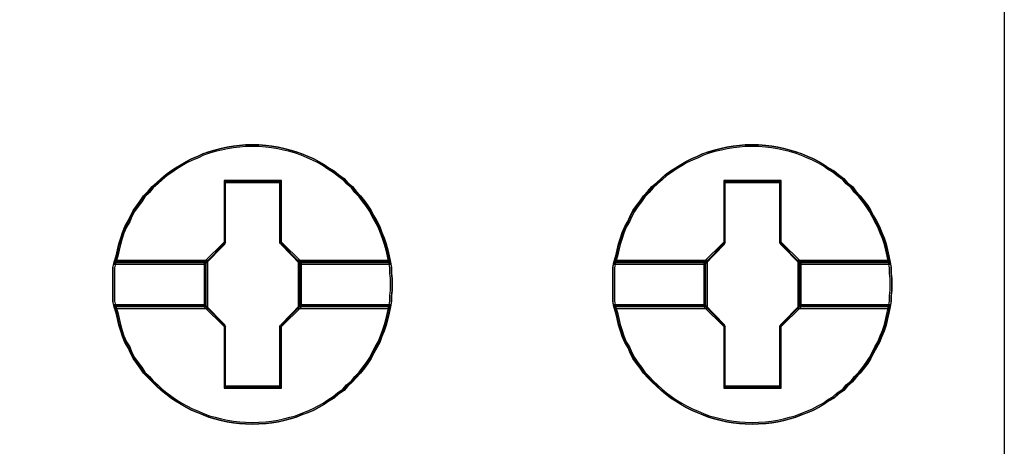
# Model space of a CAD drawing. Header units: millimetres. Extents: x -1290 to 1795, y -4192 to -1311.
# Tile 344 of 656: x 1536.36 to 1539.93, y -3720.99 to -3719.45. Entities that reach past the tile are written whole.
import ezdxf

# ---------------------------------------------------------------- set-up
doc = ezdxf.new("R2010")
doc.units = ezdxf.units.MM
doc.layers.add('45', color=7, linetype='Continuous')
doc.layers.add('Aparatura', color=7, linetype='Continuous', lineweight=13)

# ---------------------------------------------------------------- blocks, each defined once
blk = doc.blocks.new('*U244')
at = {"layer": '45', "color": 7}
for points in [[(189.641994, -533.441475), (207.63441, -533.441475), (207.63441, -616.39424), (189.641994, -616.39424), (189.641994, -533.441475)], [(196.55568, -602.514954), (196.55568, -602.621391), (196.54386, -602.721914), (196.54386, -602.822437), (196.526129, -602.92296), (196.502489, -603.03531), (196.478848, -603.141746), (196.449297, -603.254096), (196.413836, -603.360532), (196.372465, -603.461056), (196.331094, -603.567492), (196.277902, -603.662102), (196.22471, -603.762626), (196.177429, -603.857236), (196.118327, -603.945933), (196.053315, -604.03463), (195.982393, -604.123327), (195.905561, -604.206111), (195.840549, -604.282982), (195.751896, -604.359852), (195.686884, -604.436723), (195.586411, -604.501768), (195.509578, -604.572725), (195.409105, -604.631857), (195.326363, -604.690988), (195.2318, -604.744206), (195.131327, -604.797424), (195.030854, -604.838816), (194.91856, -604.880208), (194.818087, -604.9216), (194.711704, -604.951166), (194.599411, -604.980732), (194.493027, -605.004384), (194.380734, -605.022124), (194.274351, -605.03395), (194.144327, -605.039863), (194.037944, -605.045776), (193.902009, -605.039863), (193.795626, -605.03395), (193.683333, -605.022124), (193.571039, -605.004384), (193.464656, -604.980732), (193.346452, -604.951166), (193.240069, -604.9216), (193.133686, -604.880208), (193.039123, -604.838816), (192.93274, -604.797424), (192.826357, -604.744206), (192.737704, -604.690988), (192.637231, -604.631857), (192.548578, -604.572725), (192.459925, -604.501768), (192.377183, -604.436723), (192.29444, -604.359852), (192.211698, -604.282982), (192.140776, -604.206111), (192.058033, -604.123327), (191.998931, -604.03463), (191.933919, -603.945933), (191.868907, -603.857236), (191.821626, -603.762626), (191.780255, -603.662102), (191.721153, -603.567492), (191.673871, -603.461056), (191.64432, -603.360532), (191.608859, -603.254096), (191.585219, -603.141746), (191.561578, -603.03531), (191.526117, -602.92296), (191.502476, -602.822437), (191.502476, -602.721914), (191.502476, -602.621391), (191.502476, -602.514954), (191.502476, -602.414431), (191.502476, -602.313907), (191.502476, -602.213384), (191.526117, -602.112861), (191.561578, -602.000511), (191.585219, -601.888162), (191.608859, -601.781725), (191.64432, -601.675289), (191.673871, -601.574766), (191.721153, -601.468329), (191.780255, -601.367806), (191.821626, -601.273196), (191.868907, -601.178585), (191.933919, -601.089888), (191.998931, -601.001191), (192.058033, -600.912494), (192.140776, -600.829711), (192.211698, -600.746927), (192.29444, -600.675969), (192.377183, -600.599098), (192.459925, -600.528141), (192.548578, -600.463096), (192.637231, -600.403965), (192.737704, -600.344833), (192.826357, -600.291615), (192.93274, -600.238397), (193.039123, -600.197005), (193.133686, -600.1497), (193.240069, -600.114221), (193.346452, -600.084655), (193.464656, -600.05509), (193.571039, -600.031437), (193.683333, -600.013698), (193.795626, -600.001872), (193.902009, -599.990045), (194.037944, -599.990045), (194.144327, -599.990045), (194.274351, -600.001872), (194.380734, -600.013698), (194.493027, -600.031437), (194.599411, -600.05509), (194.711704, -600.084655), (194.818087, -600.114221), (194.91856, -600.1497), (195.030854, -600.197005), (195.131327, -600.238397), (195.2318, -600.291615), (195.326363, -600.344833), (195.409105, -600.403965), (195.509578, -600.463096), (195.586411, -600.528141), (195.686884, -600.599098), (195.751896, -600.675969), (195.840549, -600.746927), (195.905561, -600.829711), (195.982393, -600.912494), (196.053315, -601.001191), (196.118327, -601.089888), (196.177429, -601.178585), (196.22471, -601.273196), (196.277902, -601.367806), (196.331094, -601.468329), (196.372465, -601.574766), (196.413836, -601.675289), (196.449297, -601.781725), (196.478848, -601.888162), (196.502489, -602.000511), (196.526129, -602.112861), (196.54386, -602.213384), (196.54386, -602.313907), (196.55568, -602.414431), (196.55568, -602.514954)], [(194.037316, -599.990045), (193.901396, -599.990045), (193.795024, -600.002078), (193.682743, -600.01411), (193.570461, -600.032159), (193.464089, -600.056224), (193.345898, -600.086305), (193.239526, -600.116386), (193.133154, -600.152483), (193.038601, -600.200612), (192.932229, -600.242726), (192.825857, -600.296872), (192.737214, -600.351017), (192.636751, -600.411179), (192.548108, -600.471342), (192.459464, -600.53752), (192.376731, -600.609714), (192.293997, -600.687925), (192.211263, -600.760119), (192.140348, -600.844346), (192.057615, -600.928573), (191.998519, -601.018816), (191.933514, -601.109059), (191.868509, -601.199302), (191.821232, -601.295561), (191.779865, -601.391821), (191.72077, -601.494096), (191.673493, -601.602388), (191.643946, -601.704663), (191.608488, -601.812955), (191.58485, -601.921246), (191.561212, -602.035554), (191.525754, -602.149862), (193.174521, -602.149862), (193.529094, -601.78889), (193.529094, -600.657844), (194.539628, -600.657844), (194.539628, -601.78889), (194.894202, -602.149862), (196.525239, -602.149862), (196.501601, -602.035554), (196.477963, -601.921246), (196.448415, -601.812955), (196.412958, -601.704663), (196.371591, -601.602388), (196.330224, -601.494096), (196.277038, -601.391821), (196.223852, -601.295561), (196.176576, -601.199302), (196.11748, -601.109059), (196.052475, -601.018816), (195.98156, -600.928573), (195.904736, -600.844346), (195.839731, -600.760119), (195.751087, -600.687925), (195.686082, -600.609714), (195.58562, -600.53752), (195.508796, -600.471342), (195.408333, -600.411179), (195.325599, -600.351017), (195.231046, -600.296872), (195.130584, -600.242726), (195.030122, -600.200612), (194.91784, -600.152483), (194.817378, -600.116386), (194.711006, -600.086305), (194.598724, -600.056224), (194.492352, -600.032159), (194.38007, -600.01411), (194.273698, -600.002078), (194.143688, -599.990045), (194.037316, -599.990045)], [(191.525754, -602.149862), (193.174521, -602.149862), (193.529094, -601.78889), (193.529094, -600.657844), (194.539628, -600.657844), (194.539628, -601.78889), (194.894202, -602.149862), (196.525239, -602.149862), (196.501601, -602.035554), (196.477963, -601.921246), (196.448415, -601.812955), (196.412958, -601.704663), (196.371591, -601.602388), (196.330224, -601.494096), (196.277038, -601.391821), (196.223852, -601.295561), (196.176576, -601.199302), (196.11748, -601.109059), (196.052475, -601.018816), (195.98156, -600.928573), (195.904736, -600.844346), (195.839731, -600.760119), (195.751087, -600.687925), (195.686082, -600.609714), (195.58562, -600.53752), (195.508796, -600.471342), (195.408333, -600.411179), (195.325599, -600.351017), (195.231046, -600.296872), (195.130584, -600.242726), (195.030122, -600.200612), (194.91784, -600.152483), (194.817378, -600.116386), (194.711006, -600.086305), (194.598724, -600.056224), (194.492352, -600.032159), (194.38007, -600.01411), (194.273698, -600.002078), (194.143688, -599.990045), (194.037316, -599.990045), (193.901396, -599.990045), (193.795024, -600.002078), (193.682743, -600.01411), (193.570461, -600.032159), (193.464089, -600.056224), (193.345898, -600.086305), (193.239526, -600.116386), (193.133154, -600.152483), (193.038601, -600.200612), (192.932229, -600.242726), (192.825857, -600.296872), (192.737214, -600.351017), (192.636751, -600.411179), (192.548108, -600.471342), (192.459464, -600.53752), (192.376731, -600.609714), (192.293997, -600.687925), (192.211263, -600.760119), (192.140348, -600.844346), (192.057615, -600.928573), (191.998519, -601.018816), (191.933514, -601.109059), (191.868509, -601.199302), (191.821232, -601.295561), (191.779865, -601.391821), (191.72077, -601.494096), (191.673493, -601.602388), (191.643946, -601.704663), (191.608488, -601.812955), (191.58485, -601.921246), (191.561212, -602.035554), (191.525754, -602.149862)], [(194.037172, -600.020566), (193.902908, -600.020566), (193.797831, -600.032259), (193.686917, -600.043951), (193.576002, -600.06149), (193.470926, -600.084874), (193.354174, -600.114105), (193.249097, -600.143336), (193.144021, -600.178413), (193.050619, -600.225182), (192.945542, -600.266105), (192.840466, -600.318721), (192.752902, -600.371337), (192.653663, -600.429798), (192.566099, -600.48826), (192.478535, -600.552568), (192.396809, -600.622722), (192.315082, -600.698722), (192.233356, -600.768876), (192.163305, -600.850722), (192.081579, -600.932569), (192.023203, -601.020261), (191.958989, -601.107954), (191.894776, -601.195646), (191.848075, -601.289185), (191.807212, -601.382724), (191.748836, -601.482109), (191.702135, -601.58734), (191.672947, -601.686724), (191.637922, -601.791956), (191.614571, -601.897187), (191.591221, -602.008264), (191.556195, -602.119341), (193.184884, -602.119341), (193.535139, -601.768571), (193.535139, -600.669491), (194.533367, -600.669491), (194.533367, -601.768571), (194.883623, -602.119341), (196.494798, -602.119341), (196.471448, -602.008264), (196.448098, -601.897187), (196.41891, -601.791956), (196.383884, -601.686724), (196.343021, -601.58734), (196.302158, -601.482109), (196.24962, -601.382724), (196.197081, -601.289185), (196.15038, -601.195646), (196.092005, -601.107954), (196.027791, -601.020261), (195.95774, -600.932569), (195.881851, -600.850722), (195.817638, -600.768876), (195.730074, -600.698722), (195.66586, -600.622722), (195.566621, -600.552568), (195.490733, -600.48826), (195.391493, -600.429798), (195.309767, -600.371337), (195.216366, -600.318721), (195.117127, -600.266105), (195.017888, -600.225182), (194.906973, -600.178413), (194.807734, -600.143336), (194.702658, -600.114105), (194.591743, -600.084874), (194.486667, -600.06149), (194.375752, -600.043951), (194.270676, -600.032259), (194.142249, -600.020566), (194.037172, -600.020566)], [(191.556195, -602.119341), (193.184884, -602.119341), (193.535139, -601.768571), (193.535139, -600.669491), (194.533367, -600.669491), (194.533367, -601.768571), (194.883623, -602.119341), (196.494798, -602.119341), (196.471448, -602.008264), (196.448098, -601.897187), (196.41891, -601.791956), (196.383884, -601.686724), (196.343021, -601.58734), (196.302158, -601.482109), (196.24962, -601.382724), (196.197081, -601.289185), (196.15038, -601.195646), (196.092005, -601.107954), (196.027791, -601.020261), (195.95774, -600.932569), (195.881851, -600.850722), (195.817638, -600.768876), (195.730074, -600.698722), (195.66586, -600.622722), (195.566621, -600.552568), (195.490733, -600.48826), (195.391493, -600.429798), (195.309767, -600.371337), (195.216366, -600.318721), (195.117127, -600.266105), (195.017888, -600.225182), (194.906973, -600.178413), (194.807734, -600.143336), (194.702658, -600.114105), (194.591743, -600.084874), (194.486667, -600.06149), (194.375752, -600.043951), (194.270676, -600.032259), (194.142249, -600.020566), (194.037172, -600.020566), (193.902908, -600.020566), (193.797831, -600.032259), (193.686917, -600.043951), (193.576002, -600.06149), (193.470926, -600.084874), (193.354174, -600.114105), (193.249097, -600.143336), (193.144021, -600.178413), (193.050619, -600.225182), (192.945542, -600.266105), (192.840466, -600.318721), (192.752902, -600.371337), (192.653663, -600.429798), (192.566099, -600.48826), (192.478535, -600.552568), (192.396809, -600.622722), (192.315082, -600.698722), (192.233356, -600.768876), (192.163305, -600.850722), (192.081579, -600.932569), (192.023203, -601.020261), (191.958989, -601.107954), (191.894776, -601.195646), (191.848075, -601.289185), (191.807212, -601.382724), (191.748836, -601.482109), (191.702135, -601.58734), (191.672947, -601.686724), (191.637922, -601.791956), (191.614571, -601.897187), (191.591221, -602.008264), (191.556195, -602.119341)], [(205.600236, -602.514954), (205.600236, -602.621391), (205.588415, -602.721914), (205.588415, -602.822437), (205.570685, -602.92296), (205.547044, -603.03531), (205.523403, -603.141746), (205.493852, -603.254096), (205.458391, -603.360532), (205.41702, -603.461056), (205.375649, -603.567492), (205.322457, -603.662102), (205.269266, -603.762626), (205.221984, -603.857236), (205.162882, -603.945933), (205.09787, -604.03463), (205.026948, -604.123327), (204.950116, -604.206111), (204.885104, -604.282982), (204.796451, -604.359852), (204.731439, -604.436723), (204.630966, -604.501768), (204.554134, -604.572725), (204.453661, -604.631857), (204.370918, -604.690988), (204.276355, -604.744206), (204.175882, -604.797424), (204.075409, -604.838816), (203.963116, -604.880208), (203.862643, -604.9216), (203.756259, -604.951166), (203.643966, -604.980732), (203.537583, -605.004384), (203.425289, -605.022124), (203.318906, -605.03395), (203.188882, -605.039863), (203.082499, -605.045776), (202.946565, -605.039863), (202.840181, -605.03395), (202.727888, -605.022124), (202.615595, -605.004384), (202.509211, -604.980732), (202.391008, -604.951166), (202.284624, -604.9216), (202.178241, -604.880208), (202.083678, -604.838816), (201.977295, -604.797424), (201.870912, -604.744206), (201.782259, -604.690988), (201.681786, -604.631857), (201.593133, -604.572725), (201.504481, -604.501768), (201.421738, -604.436723), (201.338996, -604.359852), (201.256253, -604.282982), (201.185331, -604.206111), (201.102588, -604.123327), (201.043486, -604.03463), (200.978475, -603.945933), (200.913463, -603.857236), (200.866181, -603.762626), (200.82481, -603.662102), (200.765708, -603.567492), (200.718427, -603.461056), (200.688876, -603.360532), (200.653415, -603.254096), (200.629774, -603.141746), (200.606133, -603.03531), (200.570672, -602.92296), (200.547031, -602.822437), (200.547031, -602.721914), (200.547031, -602.621391), (200.547031, -602.514954), (200.547031, -602.414431), (200.547031, -602.313907), (200.547031, -602.213384), (200.570672, -602.112861), (200.606133, -602.000511), (200.629774, -601.888162), (200.653415, -601.781725), (200.688876, -601.675289), (200.718427, -601.574766), (200.765708, -601.468329), (200.82481, -601.367806), (200.866181, -601.273196), (200.913463, -601.178585), (200.978475, -601.089888), (201.043486, -601.001191), (201.102588, -600.912494), (201.185331, -600.829711), (201.256253, -600.746927), (201.338996, -600.675969), (201.421738, -600.599098), (201.504481, -600.528141), (201.593133, -600.463096), (201.681786, -600.403965), (201.782259, -600.344833), (201.870912, -600.291615), (201.977295, -600.238397), (202.083678, -600.197005), (202.178241, -600.1497), (202.284624, -600.114221), (202.391008, -600.084655), (202.509211, -600.05509), (202.615595, -600.031437), (202.727888, -600.013698), (202.840181, -600.001872), (202.946565, -599.990045), (203.082499, -599.990045), (203.188882, -599.990045), (203.318906, -600.001872), (203.425289, -600.013698), (203.537583, -600.031437), (203.643966, -600.05509), (203.756259, -600.084655), (203.862643, -600.114221), (203.963116, -600.1497), (204.075409, -600.197005), (204.175882, -600.238397), (204.276355, -600.291615), (204.370918, -600.344833), (204.453661, -600.403965), (204.554134, -600.463096), (204.630966, -600.528141), (204.731439, -600.599098), (204.796451, -600.675969), (204.885104, -600.746927), (204.950116, -600.829711), (205.026948, -600.912494), (205.09787, -601.001191), (205.162882, -601.089888), (205.221984, -601.178585), (205.269266, -601.273196), (205.322457, -601.367806), (205.375649, -601.468329), (205.41702, -601.574766), (205.458391, -601.675289), (205.493852, -601.781725), (205.523403, -601.888162), (205.547044, -602.000511), (205.570685, -602.112861), (205.588415, -602.213384), (205.588415, -602.313907), (205.600236, -602.414431), (205.600236, -602.514954)], [(203.081871, -599.990045), (202.945952, -599.990045), (202.839579, -600.002078), (202.727298, -600.01411), (202.615016, -600.032159), (202.508644, -600.056224), (202.390453, -600.086305), (202.284081, -600.116386), (202.177709, -600.152483), (202.083156, -600.200612), (201.976784, -600.242726), (201.870412, -600.296872), (201.781769, -600.351017), (201.681306, -600.411179), (201.592663, -600.471342), (201.50402, -600.53752), (201.421286, -600.609714), (201.338552, -600.687925), (201.255818, -600.760119), (201.184904, -600.844346), (201.10217, -600.928573), (201.043074, -601.018816), (200.978069, -601.109059), (200.913064, -601.199302), (200.865788, -601.295561), (200.824421, -601.391821), (200.765325, -601.494096), (200.718049, -601.602388), (200.688501, -601.704663), (200.653044, -601.812955), (200.629405, -601.921246), (200.605767, -602.035554), (200.57031, -602.149862), (202.219076, -602.149862), (202.573649, -601.78889), (202.573649, -600.657844), (203.584184, -600.657844), (203.584184, -601.78889), (203.938757, -602.149862), (205.569795, -602.149862), (205.546156, -602.035554), (205.522518, -601.921246), (205.49297, -601.812955), (205.457513, -601.704663), (205.416146, -601.602388), (205.374779, -601.494096), (205.321593, -601.391821), (205.268407, -601.295561), (205.221131, -601.199302), (205.162035, -601.109059), (205.09703, -601.018816), (205.026115, -600.928573), (204.949291, -600.844346), (204.884286, -600.760119), (204.795643, -600.687925), (204.730638, -600.609714), (204.630175, -600.53752), (204.553351, -600.471342), (204.452888, -600.411179), (204.370155, -600.351017), (204.275602, -600.296872), (204.175139, -600.242726), (204.074677, -600.200612), (203.962395, -600.152483), (203.861933, -600.116386), (203.755561, -600.086305), (203.643279, -600.056224), (203.536907, -600.032159), (203.424626, -600.01411), (203.318254, -600.002078), (203.188243, -599.990045), (203.081871, -599.990045)], [(200.57031, -602.149862), (202.219076, -602.149862), (202.573649, -601.78889), (202.573649, -600.657844), (203.584184, -600.657844), (203.584184, -601.78889), (203.938757, -602.149862), (205.569795, -602.149862), (205.546156, -602.035554), (205.522518, -601.921246), (205.49297, -601.812955), (205.457513, -601.704663), (205.416146, -601.602388), (205.374779, -601.494096), (205.321593, -601.391821), (205.268407, -601.295561), (205.221131, -601.199302), (205.162035, -601.109059), (205.09703, -601.018816), (205.026115, -600.928573), (204.949291, -600.844346), (204.884286, -600.760119), (204.795643, -600.687925), (204.730638, -600.609714), (204.630175, -600.53752), (204.553351, -600.471342), (204.452888, -600.411179), (204.370155, -600.351017), (204.275602, -600.296872), (204.175139, -600.242726), (204.074677, -600.200612), (203.962395, -600.152483), (203.861933, -600.116386), (203.755561, -600.086305), (203.643279, -600.056224), (203.536907, -600.032159), (203.424626, -600.01411), (203.318254, -600.002078), (203.188243, -599.990045), (203.081871, -599.990045), (202.945952, -599.990045), (202.839579, -600.002078), (202.727298, -600.01411), (202.615016, -600.032159), (202.508644, -600.056224), (202.390453, -600.086305), (202.284081, -600.116386), (202.177709, -600.152483), (202.083156, -600.200612), (201.976784, -600.242726), (201.870412, -600.296872), (201.781769, -600.351017), (201.681306, -600.411179), (201.592663, -600.471342), (201.50402, -600.53752), (201.421286, -600.609714), (201.338552, -600.687925), (201.255818, -600.760119), (201.184904, -600.844346), (201.10217, -600.928573), (201.043074, -601.018816), (200.978069, -601.109059), (200.913064, -601.199302), (200.865788, -601.295561), (200.824421, -601.391821), (200.765325, -601.494096), (200.718049, -601.602388), (200.688501, -601.704663), (200.653044, -601.812955), (200.629405, -601.921246), (200.605767, -602.035554), (200.57031, -602.149862)], [(203.081727, -600.020566), (202.947463, -600.020566), (202.842386, -600.032259), (202.731472, -600.043951), (202.620558, -600.06149), (202.515481, -600.084874), (202.398729, -600.114105), (202.293652, -600.143336), (202.188576, -600.178413), (202.095174, -600.225182), (201.990098, -600.266105), (201.885021, -600.318721), (201.797457, -600.371337), (201.698218, -600.429798), (201.610654, -600.48826), (201.52309, -600.552568), (201.441364, -600.622722), (201.359638, -600.698722), (201.277911, -600.768876), (201.20786, -600.850722), (201.126134, -600.932569), (201.067758, -601.020261), (201.003545, -601.107954), (200.939331, -601.195646), (200.89263, -601.289185), (200.851767, -601.382724), (200.793391, -601.482109), (200.746691, -601.58734), (200.717503, -601.686724), (200.682477, -601.791956), (200.659127, -601.897187), (200.635776, -602.008264), (200.600751, -602.119341), (202.229439, -602.119341), (202.579694, -601.768571), (202.579694, -600.669491), (203.577923, -600.669491), (203.577923, -601.768571), (203.928178, -602.119341), (205.539354, -602.119341), (205.516003, -602.008264), (205.492653, -601.897187), (205.463465, -601.791956), (205.428439, -601.686724), (205.387576, -601.58734), (205.346713, -601.482109), (205.294175, -601.382724), (205.241636, -601.289185), (205.194936, -601.195646), (205.13656, -601.107954), (205.072346, -601.020261), (205.002295, -600.932569), (204.926406, -600.850722), (204.862193, -600.768876), (204.774629, -600.698722), (204.710416, -600.622722), (204.611177, -600.552568), (204.535288, -600.48826), (204.436049, -600.429798), (204.354322, -600.371337), (204.260921, -600.318721), (204.161682, -600.266105), (204.062443, -600.225182), (203.951529, -600.178413), (203.85229, -600.143336), (203.747213, -600.114105), (203.636299, -600.084874), (203.531222, -600.06149), (203.420308, -600.043951), (203.315231, -600.032259), (203.186804, -600.020566), (203.081727, -600.020566)], [(200.600751, -602.119341), (202.229439, -602.119341), (202.579694, -601.768571), (202.579694, -600.669491), (203.577923, -600.669491), (203.577923, -601.768571), (203.928178, -602.119341), (205.539354, -602.119341), (205.516003, -602.008264), (205.492653, -601.897187), (205.463465, -601.791956), (205.428439, -601.686724), (205.387576, -601.58734), (205.346713, -601.482109), (205.294175, -601.382724), (205.241636, -601.289185), (205.194936, -601.195646), (205.13656, -601.107954), (205.072346, -601.020261), (205.002295, -600.932569), (204.926406, -600.850722), (204.862193, -600.768876), (204.774629, -600.698722), (204.710416, -600.622722), (204.611177, -600.552568), (204.535288, -600.48826), (204.436049, -600.429798), (204.354322, -600.371337), (204.260921, -600.318721), (204.161682, -600.266105), (204.062443, -600.225182), (203.951529, -600.178413), (203.85229, -600.143336), (203.747213, -600.114105), (203.636299, -600.084874), (203.531222, -600.06149), (203.420308, -600.043951), (203.315231, -600.032259), (203.186804, -600.020566), (203.081727, -600.020566), (202.947463, -600.020566), (202.842386, -600.032259), (202.731472, -600.043951), (202.620558, -600.06149), (202.515481, -600.084874), (202.398729, -600.114105), (202.293652, -600.143336), (202.188576, -600.178413), (202.095174, -600.225182), (201.990098, -600.266105), (201.885021, -600.318721), (201.797457, -600.371337), (201.698218, -600.429798), (201.610654, -600.48826), (201.52309, -600.552568), (201.441364, -600.622722), (201.359638, -600.698722), (201.277911, -600.768876), (201.20786, -600.850722), (201.126134, -600.932569), (201.067758, -601.020261), (201.003545, -601.107954), (200.939331, -601.195646), (200.89263, -601.289185), (200.851767, -601.382724), (200.793391, -601.482109), (200.746691, -601.58734), (200.717503, -601.686724), (200.682477, -601.791956), (200.659127, -601.897187), (200.635776, -602.008264), (200.600751, -602.119341)], [(194.55215, -600.63817), (193.51675, -600.63817), (193.51675, -601.75473), (193.153452, -602.111079), (193.153452, -602.924742), (193.51675, -603.281091), (193.51675, -604.397651), (194.55215, -604.397651), (194.55215, -603.281091), (194.915448, -602.924742), (194.915448, -602.111079), (194.55215, -601.75473), (194.55215, -600.63817)], [(194.534262, -600.668691), (193.534638, -600.668691), (193.534638, -601.767122), (193.183893, -602.117685), (193.183893, -602.918137), (193.534638, -603.2687), (193.534638, -604.36713), (194.534262, -604.36713), (194.534262, -603.2687), (194.885007, -602.918137), (194.885007, -602.117685), (194.534262, -601.767122), (194.534262, -600.668691)], [(193.527697, -600.66151), (194.541203, -600.66151), (193.527697, -600.66151)], [(193.527697, -601.776427), (193.527697, -600.66151), (193.527697, -601.776427)], [(194.525087, -601.776427), (194.525087, -600.66151), (194.525087, -601.776427)], [(203.596705, -600.63817), (202.561306, -600.63817), (202.561306, -601.75473), (202.198007, -602.111079), (202.198007, -602.924742), (202.561306, -603.281091), (202.561306, -604.397651), (203.596705, -604.397651), (203.596705, -603.281091), (203.960003, -602.924742), (203.960003, -602.111079), (203.596705, -601.75473), (203.596705, -600.63817)], [(202.572252, -600.66151), (203.585758, -600.66151), (202.572252, -600.66151)], [(202.572252, -601.776427), (202.572252, -600.66151), (202.572252, -601.776427)], [(203.569643, -601.776427), (203.569643, -600.66151), (203.569643, -601.776427)], [(193.176731, -602.126522), (193.543813, -601.758474), (193.176731, -602.126522)], [(194.89217, -602.126522), (194.525087, -601.758474), (194.89217, -602.126522)], [(202.221286, -602.126522), (202.588368, -601.758474), (202.221286, -602.126522)], [(203.936725, -602.126522), (203.569643, -601.758474), (203.936725, -602.126522)], [(193.217915, -602.085229), (191.526723, -602.085229), (191.502476, -602.19261), (191.502476, -602.299991), (191.502476, -602.407372), (191.502476, -602.514752), (191.502476, -602.62845), (191.502476, -602.735831), (191.502476, -602.843211), (191.526723, -602.950592), (193.217915, -602.950592), (193.217915, -602.085229)], [(193.217915, -602.950592), (193.217915, -602.085229), (191.526723, -602.085229), (191.502476, -602.19261), (191.502476, -602.299991), (191.502476, -602.407372), (191.502476, -602.514752), (191.502476, -602.62845), (191.502476, -602.735831), (191.502476, -602.843211), (191.526723, -602.950592), (193.217915, -602.950592)], [(196.52538, -602.085229), (194.852776, -602.085229), (194.852776, -602.950592), (196.52538, -602.950592), (196.54356, -602.843211), (196.54356, -602.735831), (196.55568, -602.62845), (196.55568, -602.514752), (196.55568, -602.407372), (196.54356, -602.299991), (196.54356, -602.19261), (196.52538, -602.085229)], [(194.852776, -602.085229), (194.852776, -602.950592), (196.52538, -602.950592), (196.54356, -602.843211), (196.54356, -602.735831), (196.55568, -602.62845), (196.55568, -602.514752), (196.55568, -602.407372), (196.54356, -602.299991), (196.54356, -602.19261), (196.52538, -602.085229), (194.852776, -602.085229)], [(202.262471, -602.085229), (200.571278, -602.085229), (200.547031, -602.19261), (200.547031, -602.299991), (200.547031, -602.407372), (200.547031, -602.514752), (200.547031, -602.62845), (200.547031, -602.735831), (200.547031, -602.843211), (200.571278, -602.950592), (202.262471, -602.950592), (202.262471, -602.085229)], [(202.262471, -602.950592), (202.262471, -602.085229), (200.571278, -602.085229), (200.547031, -602.19261), (200.547031, -602.299991), (200.547031, -602.407372), (200.547031, -602.514752), (200.547031, -602.62845), (200.547031, -602.735831), (200.547031, -602.843211), (200.571278, -602.950592), (202.262471, -602.950592)], [(205.569903, -602.085229), (203.89554, -602.085229), (203.89554, -602.950592), (205.569903, -602.950592), (205.588103, -602.843211), (205.588103, -602.735831), (205.600236, -602.62845), (205.600236, -602.514752), (205.600236, -602.407372), (205.588103, -602.299991), (205.588103, -602.19261), (205.569903, -602.085229)], [(203.89554, -602.085229), (203.89554, -602.950592), (205.569903, -602.950592), (205.588103, -602.843211), (205.588103, -602.735831), (205.600236, -602.62845), (205.600236, -602.514752), (205.600236, -602.407372), (205.588103, -602.299991), (205.588103, -602.19261), (205.569903, -602.085229), (203.89554, -602.085229)], [(193.185684, -602.117546), (191.556278, -602.117546), (191.532917, -602.216906), (191.532917, -602.316267), (191.532917, -602.415628), (191.532917, -602.514988), (191.532917, -602.620194), (191.532917, -602.719554), (191.532917, -602.818915), (191.556278, -602.918276), (193.185684, -602.918276), (193.185684, -602.117546)], [(193.185684, -602.918276), (193.185684, -602.117546), (191.556278, -602.117546), (191.532917, -602.216906), (191.532917, -602.316267), (191.532917, -602.415628), (191.532917, -602.514988), (191.532917, -602.620194), (191.532917, -602.719554), (191.532917, -602.818915), (191.556278, -602.918276), (193.185684, -602.918276)], [(191.549033, -602.108569), (193.194637, -602.108569), (191.549033, -602.108569)], [(193.176731, -602.108569), (193.176731, -602.927253), (193.176731, -602.108569)], [(194.876054, -602.108569), (196.501961, -602.108569), (194.876054, -602.108569)], [(194.876054, -602.108569), (194.876054, -602.927253), (194.876054, -602.108569)], [(196.494263, -602.117546), (194.883217, -602.117546), (194.883217, -602.918276), (196.494263, -602.918276), (196.511774, -602.818915), (196.511774, -602.719554), (196.523449, -602.620194), (196.523449, -602.514988), (196.523449, -602.415628), (196.511774, -602.316267), (196.511774, -602.216906), (196.494263, -602.117546)], [(194.883217, -602.117546), (194.883217, -602.918276), (196.494263, -602.918276), (196.511774, -602.818915), (196.511774, -602.719554), (196.523449, -602.620194), (196.523449, -602.514988), (196.523449, -602.415628), (196.511774, -602.316267), (196.511774, -602.216906), (196.494263, -602.117546), (194.883217, -602.117546)], [(202.230239, -602.117546), (200.600833, -602.117546), (200.577472, -602.216906), (200.577472, -602.316267), (200.577472, -602.415628), (200.577472, -602.514988), (200.577472, -602.620194), (200.577472, -602.719554), (200.577472, -602.818915), (200.600833, -602.918276), (202.230239, -602.918276), (202.230239, -602.117546)], [(202.230239, -602.918276), (202.230239, -602.117546), (200.600833, -602.117546), (200.577472, -602.216906), (200.577472, -602.316267), (200.577472, -602.415628), (200.577472, -602.514988), (200.577472, -602.620194), (200.577472, -602.719554), (200.577472, -602.818915), (200.600833, -602.918276), (202.230239, -602.918276)], [(200.593588, -602.108569), (202.239192, -602.108569), (200.593588, -602.108569)], [(202.221286, -602.108569), (202.221286, -602.927253), (202.221286, -602.108569)], [(203.918819, -602.108569), (205.546516, -602.108569), (203.918819, -602.108569)], [(203.918819, -602.108569), (203.918819, -602.927253), (203.918819, -602.108569)], [(205.538818, -602.117546), (203.927772, -602.117546), (203.927772, -602.918276), (205.538818, -602.918276), (205.55633, -602.818915), (205.55633, -602.719554), (205.568004, -602.620194), (205.568004, -602.514988), (205.568004, -602.415628), (205.55633, -602.316267), (205.55633, -602.216906), (205.538818, -602.117546)], [(203.927772, -602.117546), (203.927772, -602.918276), (205.538818, -602.918276), (205.55633, -602.818915), (205.55633, -602.719554), (205.568004, -602.620194), (205.568004, -602.514988), (205.568004, -602.415628), (205.55633, -602.316267), (205.55633, -602.216906), (205.538818, -602.117546), (203.927772, -602.117546)], [(196.525239, -602.885959), (194.894202, -602.885959), (194.539628, -603.246931), (194.539628, -604.377978), (193.529094, -604.377978), (193.529094, -603.246931), (193.174521, -602.885959), (191.525754, -602.885959), (191.561212, -603.000267), (191.58485, -603.108559), (191.608488, -603.222867), (191.643946, -603.331158), (191.673493, -603.433434), (191.72077, -603.541725), (191.779865, -603.637985), (191.821232, -603.74026), (191.868509, -603.836519), (191.933514, -603.926762), (191.998519, -604.017005), (192.057615, -604.107248), (192.140348, -604.191475), (192.211263, -604.269686), (192.293997, -604.347897), (192.376731, -604.426107), (192.459464, -604.492285), (192.548108, -604.56448), (192.636751, -604.624642), (192.737214, -604.684804), (192.825857, -604.73895), (192.932229, -604.793096), (193.038601, -604.835209), (193.133154, -604.877322), (193.239526, -604.919436), (193.345898, -604.949517), (193.464089, -604.979598), (193.570461, -605.003663), (193.682743, -605.021711), (193.795024, -605.033744), (193.901396, -605.03976), (194.037316, -605.045776), (194.143688, -605.03976), (194.273698, -605.033744), (194.38007, -605.021711), (194.492352, -605.003663), (194.598724, -604.979598), (194.711006, -604.949517), (194.817378, -604.919436), (194.91784, -604.877322), (195.030122, -604.835209), (195.130584, -604.793096), (195.231046, -604.73895), (195.325599, -604.684804), (195.408333, -604.624642), (195.508796, -604.56448), (195.58562, -604.492285), (195.686082, -604.426107), (195.751087, -604.347897), (195.839731, -604.269686), (195.904736, -604.191475), (195.98156, -604.107248), (196.052475, -604.017005), (196.11748, -603.926762), (196.176576, -603.836519), (196.223852, -603.74026), (196.277038, -603.637985), (196.330224, -603.541725), (196.371591, -603.433434), (196.412958, -603.331158), (196.448415, -603.222867), (196.477963, -603.108559), (196.501601, -603.000267), (196.525239, -602.885959)], [(193.529094, -604.377978), (193.529094, -603.246931), (193.174521, -602.885959), (191.525754, -602.885959), (191.561212, -603.000267), (191.58485, -603.108559), (191.608488, -603.222867), (191.643946, -603.331158), (191.673493, -603.433434), (191.72077, -603.541725), (191.779865, -603.637985), (191.821232, -603.74026), (191.868509, -603.836519), (191.933514, -603.926762), (191.998519, -604.017005), (192.057615, -604.107248), (192.140348, -604.191475), (192.211263, -604.269686), (192.293997, -604.347897), (192.376731, -604.426107), (192.459464, -604.492285), (192.548108, -604.56448), (192.636751, -604.624642), (192.737214, -604.684804), (192.825857, -604.73895), (192.932229, -604.793096), (193.038601, -604.835209), (193.133154, -604.877322), (193.239526, -604.919436), (193.345898, -604.949517), (193.464089, -604.979598), (193.570461, -605.003663), (193.682743, -605.021711), (193.795024, -605.033744), (193.901396, -605.03976), (194.037316, -605.045776), (194.143688, -605.03976), (194.273698, -605.033744), (194.38007, -605.021711), (194.492352, -605.003663), (194.598724, -604.979598), (194.711006, -604.949517), (194.817378, -604.919436), (194.91784, -604.877322), (195.030122, -604.835209), (195.130584, -604.793096), (195.231046, -604.73895), (195.325599, -604.684804), (195.408333, -604.624642), (195.508796, -604.56448), (195.58562, -604.492285), (195.686082, -604.426107), (195.751087, -604.347897), (195.839731, -604.269686), (195.904736, -604.191475), (195.98156, -604.107248), (196.052475, -604.017005), (196.11748, -603.926762), (196.176576, -603.836519), (196.223852, -603.74026), (196.277038, -603.637985), (196.330224, -603.541725), (196.371591, -603.433434), (196.412958, -603.331158), (196.448415, -603.222867), (196.477963, -603.108559), (196.501601, -603.000267), (196.525239, -602.885959), (194.894202, -602.885959), (194.539628, -603.246931), (194.539628, -604.377978), (193.529094, -604.377978)], [(191.549033, -602.909299), (193.194637, -602.909299), (191.549033, -602.909299)], [(196.494798, -602.91648), (194.883623, -602.91648), (194.533367, -603.26725), (194.533367, -604.36633), (193.535139, -604.36633), (193.535139, -603.26725), (193.184884, -602.91648), (191.556195, -602.91648), (191.591221, -603.027558), (191.614571, -603.132789), (191.637922, -603.243866), (191.672947, -603.349097), (191.702135, -603.448482), (191.748836, -603.553713), (191.807212, -603.647251), (191.848075, -603.746636), (191.894776, -603.840175), (191.958989, -603.927868), (192.023203, -604.01556), (192.081579, -604.103253), (192.163305, -604.185099), (192.233356, -604.261099), (192.315082, -604.337099), (192.396809, -604.4131), (192.478535, -604.477407), (192.566099, -604.547561), (192.653663, -604.606023), (192.752902, -604.664485), (192.840466, -604.7171), (192.945542, -604.769716), (193.050619, -604.810639), (193.144021, -604.851562), (193.249097, -604.892485), (193.354174, -604.921716), (193.470926, -604.950947), (193.576002, -604.974332), (193.686917, -604.99187), (193.797831, -605.003563), (193.902908, -605.009409), (194.037172, -605.015255), (194.142249, -605.009409), (194.270676, -605.003563), (194.375752, -604.99187), (194.486667, -604.974332), (194.591743, -604.950947), (194.702658, -604.921716), (194.807734, -604.892485), (194.906973, -604.851562), (195.017888, -604.810639), (195.117127, -604.769716), (195.216366, -604.7171), (195.309767, -604.664485), (195.391493, -604.606023), (195.490733, -604.547561), (195.566621, -604.477407), (195.66586, -604.4131), (195.730074, -604.337099), (195.817638, -604.261099), (195.881851, -604.185099), (195.95774, -604.103253), (196.027791, -604.01556), (196.092005, -603.927868), (196.15038, -603.840175), (196.197081, -603.746636), (196.24962, -603.647251), (196.302158, -603.553713), (196.343021, -603.448482), (196.383884, -603.349097), (196.41891, -603.243866), (196.448098, -603.132789), (196.471448, -603.027558), (196.494798, -602.91648)], [(193.535139, -604.36633), (193.535139, -603.26725), (193.184884, -602.91648), (191.556195, -602.91648), (191.591221, -603.027558), (191.614571, -603.132789), (191.637922, -603.243866), (191.672947, -603.349097), (191.702135, -603.448482), (191.748836, -603.553713), (191.807212, -603.647251), (191.848075, -603.746636), (191.894776, -603.840175), (191.958989, -603.927868), (192.023203, -604.01556), (192.081579, -604.103253), (192.163305, -604.185099), (192.233356, -604.261099), (192.315082, -604.337099), (192.396809, -604.4131), (192.478535, -604.477407), (192.566099, -604.547561), (192.653663, -604.606023), (192.752902, -604.664485), (192.840466, -604.7171), (192.945542, -604.769716), (193.050619, -604.810639), (193.144021, -604.851562), (193.249097, -604.892485), (193.354174, -604.921716), (193.470926, -604.950947), (193.576002, -604.974332), (193.686917, -604.99187), (193.797831, -605.003563), (193.902908, -605.009409), (194.037172, -605.015255), (194.142249, -605.009409), (194.270676, -605.003563), (194.375752, -604.99187), (194.486667, -604.974332), (194.591743, -604.950947), (194.702658, -604.921716), (194.807734, -604.892485), (194.906973, -604.851562), (195.017888, -604.810639), (195.117127, -604.769716), (195.216366, -604.7171), (195.309767, -604.664485), (195.391493, -604.606023), (195.490733, -604.547561), (195.566621, -604.477407), (195.66586, -604.4131), (195.730074, -604.337099), (195.817638, -604.261099), (195.881851, -604.185099), (195.95774, -604.103253), (196.027791, -604.01556), (196.092005, -603.927868), (196.15038, -603.840175), (196.197081, -603.746636), (196.24962, -603.647251), (196.302158, -603.553713), (196.343021, -603.448482), (196.383884, -603.349097), (196.41891, -603.243866), (196.448098, -603.132789), (196.471448, -603.027558), (196.494798, -602.91648), (194.883623, -602.91648), (194.533367, -603.26725), (194.533367, -604.36633), (193.535139, -604.36633)], [(193.176731, -602.909299), (193.543813, -603.277347), (193.176731, -602.909299)], [(194.89217, -602.909299), (194.525087, -603.277347), (194.89217, -602.909299)], [(194.876054, -602.909299), (196.501961, -602.909299), (194.876054, -602.909299)], [(205.569795, -602.885959), (203.938757, -602.885959), (203.584184, -603.246931), (203.584184, -604.377978), (202.573649, -604.377978), (202.573649, -603.246931), (202.219076, -602.885959), (200.57031, -602.885959), (200.605767, -603.000267), (200.629405, -603.108559), (200.653044, -603.222867), (200.688501, -603.331158), (200.718049, -603.433434), (200.765325, -603.541725), (200.824421, -603.637985), (200.865788, -603.74026), (200.913064, -603.836519), (200.978069, -603.926762), (201.043074, -604.017005), (201.10217, -604.107248), (201.184904, -604.191475), (201.255818, -604.269686), (201.338552, -604.347897), (201.421286, -604.426107), (201.50402, -604.492285), (201.592663, -604.56448), (201.681306, -604.624642), (201.781769, -604.684804), (201.870412, -604.73895), (201.976784, -604.793096), (202.083156, -604.835209), (202.177709, -604.877322), (202.284081, -604.919436), (202.390453, -604.949517), (202.508644, -604.979598), (202.615016, -605.003663), (202.727298, -605.021711), (202.839579, -605.033744), (202.945952, -605.03976), (203.081871, -605.045776), (203.188243, -605.03976), (203.318254, -605.033744), (203.424626, -605.021711), (203.536907, -605.003663), (203.643279, -604.979598), (203.755561, -604.949517), (203.861933, -604.919436), (203.962395, -604.877322), (204.074677, -604.835209), (204.175139, -604.793096), (204.275602, -604.73895), (204.370155, -604.684804), (204.452888, -604.624642), (204.553351, -604.56448), (204.630175, -604.492285), (204.730638, -604.426107), (204.795643, -604.347897), (204.884286, -604.269686), (204.949291, -604.191475), (205.026115, -604.107248), (205.09703, -604.017005), (205.162035, -603.926762), (205.221131, -603.836519), (205.268407, -603.74026), (205.321593, -603.637985), (205.374779, -603.541725), (205.416146, -603.433434), (205.457513, -603.331158), (205.49297, -603.222867), (205.522518, -603.108559), (205.546156, -603.000267), (205.569795, -602.885959)], [(202.573649, -604.377978), (202.573649, -603.246931), (202.219076, -602.885959), (200.57031, -602.885959), (200.605767, -603.000267), (200.629405, -603.108559), (200.653044, -603.222867), (200.688501, -603.331158), (200.718049, -603.433434), (200.765325, -603.541725), (200.824421, -603.637985), (200.865788, -603.74026), (200.913064, -603.836519), (200.978069, -603.926762), (201.043074, -604.017005), (201.10217, -604.107248), (201.184904, -604.191475), (201.255818, -604.269686), (201.338552, -604.347897), (201.421286, -604.426107), (201.50402, -604.492285), (201.592663, -604.56448), (201.681306, -604.624642), (201.781769, -604.684804), (201.870412, -604.73895), (201.976784, -604.793096), (202.083156, -604.835209), (202.177709, -604.877322), (202.284081, -604.919436), (202.390453, -604.949517), (202.508644, -604.979598), (202.615016, -605.003663), (202.727298, -605.021711), (202.839579, -605.033744), (202.945952, -605.03976), (203.081871, -605.045776), (203.188243, -605.03976), (203.318254, -605.033744), (203.424626, -605.021711), (203.536907, -605.003663), (203.643279, -604.979598), (203.755561, -604.949517), (203.861933, -604.919436), (203.962395, -604.877322), (204.074677, -604.835209), (204.175139, -604.793096), (204.275602, -604.73895), (204.370155, -604.684804), (204.452888, -604.624642), (204.553351, -604.56448), (204.630175, -604.492285), (204.730638, -604.426107), (204.795643, -604.347897), (204.884286, -604.269686), (204.949291, -604.191475), (205.026115, -604.107248), (205.09703, -604.017005), (205.162035, -603.926762), (205.221131, -603.836519), (205.268407, -603.74026), (205.321593, -603.637985), (205.374779, -603.541725), (205.416146, -603.433434), (205.457513, -603.331158), (205.49297, -603.222867), (205.522518, -603.108559), (205.546156, -603.000267), (205.569795, -602.885959), (203.938757, -602.885959), (203.584184, -603.246931), (203.584184, -604.377978), (202.573649, -604.377978)], [(200.593588, -602.909299), (202.239192, -602.909299), (200.593588, -602.909299)], [(205.539354, -602.91648), (203.928178, -602.91648), (203.577923, -603.26725), (203.577923, -604.36633), (202.579694, -604.36633), (202.579694, -603.26725), (202.229439, -602.91648), (200.600751, -602.91648), (200.635776, -603.027558), (200.659127, -603.132789), (200.682477, -603.243866), (200.717503, -603.349097), (200.746691, -603.448482), (200.793391, -603.553713), (200.851767, -603.647251), (200.89263, -603.746636), (200.939331, -603.840175), (201.003545, -603.927868), (201.067758, -604.01556), (201.126134, -604.103253), (201.20786, -604.185099), (201.277911, -604.261099), (201.359638, -604.337099), (201.441364, -604.4131), (201.52309, -604.477407), (201.610654, -604.547561), (201.698218, -604.606023), (201.797457, -604.664485), (201.885021, -604.7171), (201.990098, -604.769716), (202.095174, -604.810639), (202.188576, -604.851562), (202.293652, -604.892485), (202.398729, -604.921716), (202.515481, -604.950947), (202.620558, -604.974332), (202.731472, -604.99187), (202.842386, -605.003563), (202.947463, -605.009409), (203.081727, -605.015255), (203.186804, -605.009409), (203.315231, -605.003563), (203.420308, -604.99187), (203.531222, -604.974332), (203.636299, -604.950947), (203.747213, -604.921716), (203.85229, -604.892485), (203.951529, -604.851562), (204.062443, -604.810639), (204.161682, -604.769716), (204.260921, -604.7171), (204.354322, -604.664485), (204.436049, -604.606023), (204.535288, -604.547561), (204.611177, -604.477407), (204.710416, -604.4131), (204.774629, -604.337099), (204.862193, -604.261099), (204.926406, -604.185099), (205.002295, -604.103253), (205.072346, -604.01556), (205.13656, -603.927868), (205.194936, -603.840175), (205.241636, -603.746636), (205.294175, -603.647251), (205.346713, -603.553713), (205.387576, -603.448482), (205.428439, -603.349097), (205.463465, -603.243866), (205.492653, -603.132789), (205.516003, -603.027558), (205.539354, -602.91648)], [(202.579694, -604.36633), (202.579694, -603.26725), (202.229439, -602.91648), (200.600751, -602.91648), (200.635776, -603.027558), (200.659127, -603.132789), (200.682477, -603.243866), (200.717503, -603.349097), (200.746691, -603.448482), (200.793391, -603.553713), (200.851767, -603.647251), (200.89263, -603.746636), (200.939331, -603.840175), (201.003545, -603.927868), (201.067758, -604.01556), (201.126134, -604.103253), (201.20786, -604.185099), (201.277911, -604.261099), (201.359638, -604.337099), (201.441364, -604.4131), (201.52309, -604.477407), (201.610654, -604.547561), (201.698218, -604.606023), (201.797457, -604.664485), (201.885021, -604.7171), (201.990098, -604.769716), (202.095174, -604.810639), (202.188576, -604.851562), (202.293652, -604.892485), (202.398729, -604.921716), (202.515481, -604.950947), (202.620558, -604.974332), (202.731472, -604.99187), (202.842386, -605.003563), (202.947463, -605.009409), (203.081727, -605.015255), (203.186804, -605.009409), (203.315231, -605.003563), (203.420308, -604.99187), (203.531222, -604.974332), (203.636299, -604.950947), (203.747213, -604.921716), (203.85229, -604.892485), (203.951529, -604.851562), (204.062443, -604.810639), (204.161682, -604.769716), (204.260921, -604.7171), (204.354322, -604.664485), (204.436049, -604.606023), (204.535288, -604.547561), (204.611177, -604.477407), (204.710416, -604.4131), (204.774629, -604.337099), (204.862193, -604.261099), (204.926406, -604.185099), (205.002295, -604.103253), (205.072346, -604.01556), (205.13656, -603.927868), (205.194936, -603.840175), (205.241636, -603.746636), (205.294175, -603.647251), (205.346713, -603.553713), (205.387576, -603.448482), (205.428439, -603.349097), (205.463465, -603.243866), (205.492653, -603.132789), (205.516003, -603.027558), (205.539354, -602.91648), (203.928178, -602.91648), (203.577923, -603.26725), (203.577923, -604.36633), (202.579694, -604.36633)], [(202.221286, -602.909299), (202.588368, -603.277347), (202.221286, -602.909299)], [(203.936725, -602.909299), (203.569643, -603.277347), (203.936725, -602.909299)], [(203.918819, -602.909299), (205.546516, -602.909299), (203.918819, -602.909299)], [(193.527697, -604.374312), (193.527697, -603.259394), (193.527697, -604.374312)], [(194.525087, -604.374312), (194.525087, -603.259394), (194.525087, -604.374312)], [(202.572252, -604.374312), (202.572252, -603.259394), (202.572252, -604.374312)], [(203.569643, -604.374312), (203.569643, -603.259394), (203.569643, -604.374312)], [(193.527697, -604.358154), (194.541203, -604.358154), (193.527697, -604.358154)], [(202.572252, -604.358154), (203.585758, -604.358154), (202.572252, -604.358154)]]:
    blk.add_lwpolyline(points, close=True, dxfattribs=at)
at = {"layer": '45', "color": 3}
blk.add_lwpolyline([(203.578817, -600.668691), (202.579194, -600.668691), (202.579194, -601.767122), (202.228448, -602.117685), (202.228448, -602.918137), (202.579194, -603.2687), (202.579194, -604.36713), (203.578817, -604.36713), (203.578817, -603.2687), (203.929562, -602.918137), (203.929562, -602.117685), (203.578817, -601.767122), (203.578817, -600.668691)], close=True, dxfattribs=at)

msp = doc.modelspace()

# ---------------------------------------------------------------- block references
at = {"layer": 'Aparatura', "color": 7, "lineweight": 13, "xscale": 0.2, "yscale": 0.2, "zscale": 0.2}
msp.add_blockref('*U244', (1498.4004, -3599.902), dxfattribs=at)

doc.saveas('drawing.dxf')
